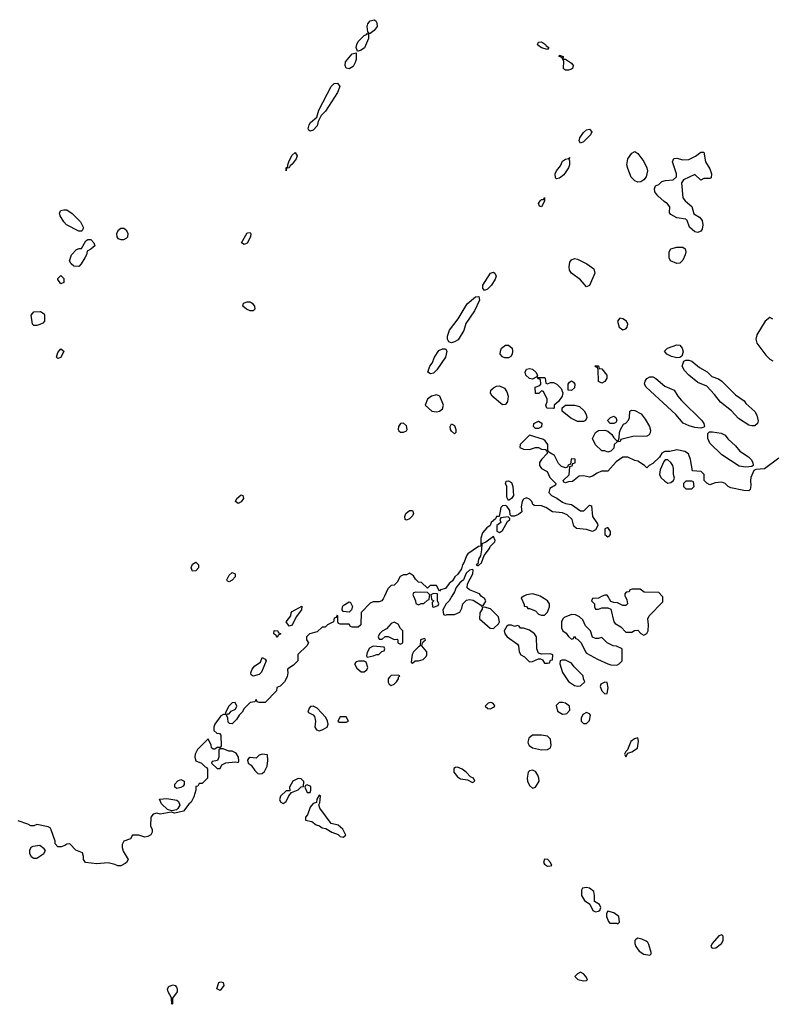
# Model space of a CAD drawing. Header units: inches. Extents: x 2380053 to 2584298, y 380219 to 546618.
# Tile 784 of 788: x 2511096 to 2516106, y 497286 to 503835. Entities that reach past the tile are written whole.
import ezdxf

# ---------------------------------------------------------------- set-up
doc = ezdxf.new("R2010")
doc.units = ezdxf.units.IN
doc.header["$MEASUREMENT"] = 0
doc.layers.add('C5419', color=7, linetype='Continuous')
doc.layers.add('C5510', color=7, linetype='Continuous')

msp = doc.modelspace()

# ---------------------------------------------------------------- linework, layer by layer
at = {"layer": 'C5419', "color": 2, "elevation": 46}
for points in [[(2513523.7, 500000), (2513516.4, 499983.6), (2513506, 499970), (2513490, 499962), (2513450, 499962), (2513430, 499954), (2513368.7, 499891.3), (2513366, 499810), (2513350, 499794), (2513310, 499794), (2513298, 499798), (2513290, 499814), (2513230, 499814), (2513218, 499818), (2513214, 499830), (2513214, 499870), (2513210, 499874), (2513202, 499858), (2513190, 499854), (2513186, 499830), (2513146, 499810), (2513130, 499794), (2513110, 499794), (2513076.4, 499763.6), (2513026, 499750), (2513006, 499730), (2513006, 499710), (2513018, 499690), (2513008, 499670), (2512948, 499612), (2512948, 499570), (2512918, 499542), (2512882, 499518), (2512878, 499510), (2512882, 499490), (2512876.4, 499463.6), (2512858, 499430), (2512830, 499402), (2512807.3, 499392.7), (2512806, 499370), (2512730, 499294), (2512690, 499294), (2512678, 499298), (2512670, 499314), (2512662, 499298), (2512630, 499294), (2512590, 499254), (2512578, 499230), (2512558, 499210), (2512540.4, 499179.6), (2512510, 499152), (2512492.7, 499152.7), (2512483.6, 499163.6), (2512482, 499190), (2512474, 499210), (2512482, 499218), (2512490, 499218), (2512504.7, 499235.3), (2512534, 499250), (2512542, 499270), (2512530, 499294), (2512510, 499292), (2512488, 499270), (2512466, 499226), (2512466, 499214), (2512454, 499214), (2512436.4, 499203.6), (2512395.3, 499150), (2512388.7, 499130), (2512388, 499108), (2512408.4, 499088.4), (2512427.3, 499087.3), (2512436.4, 499076.4), (2512438, 499002), (2512430, 498994), (2512410, 498994), (2512396.4, 498983.6), (2512383.6, 498983.6), (2512372.7, 498992.7), (2512372, 499010), (2512350, 499052), (2512280.1, 498979.9), (2512265.2, 498950), (2512262, 498930), (2512270, 498906), (2512306, 498890), (2512330, 498866), (2512342, 498862), (2512346, 498850), (2512346, 498790), (2512310, 498754), (2512290, 498754), (2512282, 498738), (2512270, 498734), (2512268, 498710), (2512254.6, 498665.4), (2512238, 498630), (2512222, 498618), (2512186, 498570), (2512130, 498558), (2512104.7, 498564.7), (2512031.6, 498551.6), (2512010, 498558), (2511986, 498550), (2511968.7, 498530), (2511968, 498470), (2511978, 498450), (2511978, 498430), (2511970, 498414), (2511950, 498402), (2511930, 498398), (2511890, 498412), (2511848, 498412), (2511834, 498386), (2511788.9, 498371.1), (2511779, 498350), (2511779, 498330), (2511785.2, 498305.2), (2511818, 498250), (2511808, 498230), (2511798, 498222), (2511770, 498206), (2511750, 498206), (2511730, 498216), (2511686.4, 498226.4), (2511610, 498221), (2511534, 498230), (2511522, 498250), (2511522, 498270), (2511514.4, 498294.4), (2511470, 498312), (2511430, 498354), (2511410, 498352), (2511398, 498342), (2511372.7, 498332.7), (2511350, 498334), (2511332.7, 498352.7), (2511331.6, 498371.6), (2511306.4, 498446.4), (2511298.8, 498458.8), (2511286.4, 498466.4), (2511210, 498482), (2511190, 498472), (2511170, 498472), (2511150, 498484.7), (2511086, 498506)], [(2513718.5, 500000), (2513732, 499970), (2513732.7, 499952.7), (2513750, 499942), (2513768.4, 499951.6), (2513787.3, 499952.7), (2513810, 499974), (2513822, 499978), (2513824.7, 500000)], [(2513835.3, 500000), (2513838, 499978), (2513854, 499970), (2513842, 499958), (2513844.7, 499930), (2513850, 499926.8), (2513882, 499938), (2513886, 499950), (2513878, 499970), (2513877, 500000)], [(2513973, 500000), (2513955.5, 499970), (2513934.8, 499950), (2513912, 499910), (2513918, 499878), (2513930, 499874), (2513942, 499878), (2513990, 499878.8), (2514010, 499886.8), (2514025.2, 499894.8), (2514038.6, 499921.4), (2514045.2, 499950), (2514070, 499974), (2514090, 499978.8), (2514114.8, 499974.8), (2514163.6, 499943.6), (2514170, 499934), (2514182, 499938), (2514196.4, 499963.6), (2514198, 499970), (2514190, 499986), (2514170, 499998), (2514168.7, 500000)], [(2514453, 500000), (2514434, 499990), (2514454, 499946), (2514454, 499934), (2514470, 499932), (2514478, 499918), (2514490, 499918), (2514530, 499902), (2514550, 499882), (2514570, 499874), (2514590, 499874), (2514610, 499894), (2514622, 499930), (2514622, 499950), (2514608.7, 499970), (2514590, 499984), (2514559.8, 500000)], [(2514974, 500000), (2514950, 499988), (2514910, 499986), (2514902, 499970), (2514922, 499950), (2514922, 499930), (2514930, 499914), (2514950, 499914), (2514970, 499922), (2515010, 499922), (2515030, 499914), (2515052, 499830), (2515059.6, 499819.6), (2515096.9, 499796.9), (2515130, 499762), (2515170, 499762), (2515188.4, 499771.6), (2515210, 499774), (2515231.6, 499751.6), (2515250, 499742), (2515270, 499752), (2515279, 499770), (2515282, 499810), (2515278, 499850), (2515286, 499870), (2515376.4, 499963.6), (2515376.4, 499996.4), (2515373.2, 500000)], [(2515125.4, 500000), (2515136.9, 499976.9), (2515142, 499950), (2515130, 499938), (2515110, 499938), (2515076.4, 499956.4), (2515050, 499958), (2515030, 499966), (2515011.4, 500000)]]:
    msp.add_lwpolyline(points, dxfattribs=at)
at = {"layer": 'C5419', "color": 2}
for points, elevation in [([(2513290, 499895.3), (2513250, 499898), (2513242, 499910), (2513244, 499930), (2513250, 499938), (2513290, 499962), (2513298, 499958), (2513312, 499932), (2513304.7, 499910)], 46), ([(2512890, 499802), (2512869.2, 499830.8), (2512902, 499870), (2512904, 499890), (2512910, 499898), (2512974, 499934), (2512972, 499910), (2512936, 499864), (2512910, 499808)], 46), ([(2514190, 499928), (2514174, 499926), (2514174, 499914), (2514158.8, 499890), (2514156, 499850), (2514227.5, 499787.5), (2514250, 499786), (2514284, 499816), (2514289, 499830), (2514284, 499864), (2514230, 499915.3)], 46), ([(2514770, 499878), (2514721, 499859), (2514712, 499850), (2514702, 499830), (2514702, 499790), (2514711.1, 499771.1), (2514734.4, 499754.4), (2514750, 499732), (2514770, 499714), (2514782, 499718), (2514790, 499734), (2514798, 499718), (2514810, 499714), (2514834, 499690), (2514862, 499630), (2514870, 499622), (2514942, 499582), (2515010, 499551.3), (2515030, 499544.7), (2515070, 499542), (2515086, 499550), (2515106, 499570), (2515106, 499650), (2515068, 499668), (2515046, 499670), (2515006, 499690), (2514970, 499726), (2514950, 499718), (2514930, 499718), (2514910, 499728), (2514895.3, 499770), (2514863.2, 499803.2), (2514844, 499844), (2514823.1, 499863.1), (2514796.4, 499876.4)], 46), ([(2513590, 499828), (2513570, 499818), (2513536.9, 499783.1), (2513510, 499768), (2513492, 499750), (2513482, 499730), (2513490, 499714), (2513510, 499714), (2513530, 499732), (2513550, 499732), (2513590, 499712), (2513610, 499714), (2513614, 499710), (2513614, 499690), (2513630, 499682), (2513646, 499690), (2513646, 499770), (2513630, 499786), (2513614.6, 499814.6)], 46), ([(2512810, 499726), (2512802, 499742), (2512788, 499750), (2512790, 499772), (2512814, 499770), (2512818, 499758), (2512834, 499750), (2512818, 499742)], 46), ([(2514370, 499808), (2514350, 499808), (2514339.6, 499800.4), (2514322, 499770), (2514324.7, 499750), (2514342, 499730), (2514410, 499682), (2514416, 499670), (2514421, 499630), (2514430.9, 499610.9), (2514456.8, 499596.8), (2514490, 499564.7), (2514510, 499566), (2514550, 499584.7), (2514563.6, 499583.6), (2514576.9, 499576.9), (2514590, 499554), (2514610, 499554), (2514622, 499558), (2514630, 499574), (2514642, 499578), (2514646, 499610), (2514630, 499618), (2514570, 499614), (2514550, 499622), (2514539.3, 499650), (2514535.3, 499730), (2514522, 499750), (2514490, 499775.3), (2514450, 499788), (2514430, 499788), (2514422, 499802), (2514410, 499806), (2514390, 499798)], 46), ([(2513790, 499718), (2513764.7, 499710), (2513762, 499670), (2513750, 499664), (2513717.3, 499630), (2513707.9, 499612.1), (2513702, 499562), (2513710, 499554), (2513728.4, 499571.6), (2513750.9, 499570.9), (2513780.9, 499579.1), (2513801.5, 499598.5), (2513806.6, 499610), (2513806.6, 499630), (2513774, 499670), (2513775.3, 499684.7), (2513782, 499698), (2513798, 499710), (2513795.3, 499715.3)], 46), ([(2513450, 499668), (2513425.4, 499654.6), (2513410, 499626), (2513404.7, 499604.7), (2513410, 499594), (2513450, 499604.7), (2513472.7, 499612.7), (2513487.3, 499612.7), (2513507.3, 499632.7), (2513522, 499638), (2513526, 499650), (2513522, 499662)], 46), ([(2512650, 499468.7), (2512638, 499478), (2512635.3, 499490), (2512644.5, 499515.5), (2512662, 499538), (2512698.9, 499561.1), (2512710, 499592), (2512730, 499582), (2512738, 499570), (2512705.2, 499494.8), (2512690, 499479)], 46), ([(2513350.9, 499569.1), (2513336, 499564), (2513324.7, 499550), (2513341.4, 499521.4), (2513370, 499498), (2513390, 499498), (2513408, 499510), (2513414.6, 499525.4), (2513402, 499562), (2513389, 499569)], 46), ([(2514730, 499575.3), (2514704.7, 499575.3), (2514694, 499570), (2514692, 499550), (2514710, 499494), (2514750, 499432), (2514790, 499406), (2514810, 499401), (2514830, 499404.7), (2514858, 499430), (2514848, 499450), (2514846, 499470), (2514788, 499530), (2514770, 499555.3)], 46), ([(2513615.3, 499475.3), (2513570, 499472.3), (2513557.1, 499462.9), (2513548.2, 499450), (2513548.4, 499428.4), (2513554.8, 499414.8), (2513570, 499406), (2513590, 499416), (2513604, 499430), (2513617.2, 499450), (2513618, 499462), (2513626, 499470)], 46), ([(2514990, 499428), (2514964.7, 499415.3), (2514961, 499399), (2514970, 499372), (2514990, 499352), (2515006, 499354), (2515014, 499390), (2515006, 499426)], 46), ([(2514233.2, 499293.2), (2514214, 499290), (2514194, 499270), (2514212.7, 499252.7), (2514230, 499252), (2514250, 499262), (2514258, 499270), (2514256.4, 499276.4), (2514246, 499290)], 46), ([(2514710, 499294), (2514686.8, 499293.2), (2514667.1, 499272.9), (2514676, 499236), (2514710, 499216), (2514730, 499218), (2514739, 499221), (2514758, 499242), (2514755.3, 499270), (2514729.1, 499289.1)], 46), ([(2513050, 499268), (2513032.7, 499267.3), (2513023.6, 499256.4), (2513014, 499230), (2513050, 499212), (2513059.8, 499199.8), (2513066, 499170), (2513061, 499130), (2513071, 499111), (2513090, 499106), (2513110, 499111), (2513142, 499130), (2513149, 499150), (2513145.2, 499170), (2513133.6, 499193.6), (2513076.5, 499256.5)], 46), ([(2514870, 499226), (2514845.4, 499214.6), (2514834, 499190), (2514834, 499170), (2514850, 499154), (2514870, 499154), (2514890, 499174), (2514895.3, 499210), (2514890, 499218)], 46), ([(2513270, 499198), (2513230, 499198), (2513214, 499170), (2513222, 499162), (2513270, 499162), (2513286, 499170)], 46), ([(2514570, 499077.2), (2514510, 499077.2), (2514484.9, 499055.1), (2514478.8, 499030), (2514481.4, 499021.4), (2514487.7, 499007.7), (2514510, 498990.8), (2514570, 498978.8), (2514610, 498981), (2514629, 498991), (2514634, 499010), (2514629.1, 499049.1), (2514610, 499068.7)], 46), ([(2515210, 499058), (2515187.9, 499052.1), (2515165.1, 499034.9), (2515141.4, 498978.6), (2515130, 498968), (2515122.8, 498950), (2515130, 498932), (2515144, 498956), (2515170, 498965.5), (2515209.3, 498990), (2515215.1, 499035.1)], 46), ([(2512450, 498986), (2512430, 498986), (2512422, 498978), (2512422, 498930), (2512412.7, 498907.3), (2512378, 498902), (2512374, 498890), (2512410, 498854), (2512430, 498854), (2512442, 498878), (2512468.4, 498891.6), (2512530, 498898), (2512550, 498894), (2512555.3, 498904.7), (2512554, 498930), (2512537.2, 498957.2), (2512510, 498969), (2512489, 498969)], 46), ([(2512710, 498948.7), (2512690, 498942), (2512670, 498924), (2512631.6, 498928.4), (2512619.6, 498920.4), (2512612, 498910), (2512618, 498890), (2512636.3, 498876.3), (2512660.5, 498840.5), (2512681, 498821), (2512690, 498818), (2512710, 498822), (2512725.2, 498834.8), (2512744, 498870), (2512748.7, 498908.7), (2512746, 498946)], 46), ([(2514010, 498864), (2513998, 498862), (2513986.4, 498853.6), (2513986.8, 498830), (2514010, 498798), (2514030, 498786), (2514078, 498778), (2514110, 498762), (2514126, 498770), (2514118, 498790), (2514098, 498798), (2514068, 498830), (2514042, 498850)], 46), ([(2514510, 498844), (2514490, 498839), (2514481, 498830), (2514474, 498790), (2514477.3, 498770), (2514490, 498742), (2514510, 498724.7), (2514530, 498731.3), (2514553.2, 498770), (2514552.7, 498790), (2514545.2, 498810), (2514530, 498834)], 46), ([(2512142, 498722), (2512128.7, 498730), (2512129.1, 498750.9), (2512150, 498772), (2512170, 498782), (2512192, 498770), (2512191.6, 498748.4), (2512183.6, 498736.4), (2512170, 498728)], 46), ([(2512950, 498788), (2512914, 498770), (2512892, 498730), (2512894, 498706), (2512870, 498706), (2512832, 498670), (2512825.4, 498645.4), (2512834, 498630), (2512850, 498622), (2512870, 498634), (2512888, 498672), (2512906, 498694), (2512950, 498712), (2512970, 498732), (2512986, 498734), (2512987.3, 498767.3), (2512970, 498786)], 46), ([(2513010, 498746), (2512998, 498742), (2512994, 498730), (2513010, 498694), (2513030, 498694), (2513035.3, 498710), (2513033.6, 498733.6)], 46), ([(2512110, 498571.8), (2512080.7, 498580.7), (2512040.1, 498620.1), (2512028, 498650), (2512075.5, 498655.5), (2512143.5, 498643.5), (2512154.4, 498634.4), (2512162, 498610), (2512150, 498588.7), (2512140.7, 498579.3)], 46), ([(2513090, 498678), (2513074, 498650), (2513072.7, 498627.3), (2513050, 498622), (2513030, 498598), (2513012.7, 498547.3), (2512998.8, 498530), (2512998, 498510), (2513041.6, 498501.6), (2513070, 498478.8), (2513092.2, 498472.2), (2513110, 498458.8), (2513134.8, 498454.8), (2513174, 498430), (2513216, 498416), (2513230, 498402), (2513250, 498398), (2513268, 498410), (2513248, 498450), (2513216.5, 498476.5), (2513170, 498488), (2513095.3, 498590), (2513087.3, 498612.7), (2513094.6, 498625.4), (2513098, 498670)], 46), ([(2511230, 498342), (2511183.6, 498336.4), (2511171.6, 498328.4), (2511162, 498310), (2511162, 498290), (2511172, 498270), (2511190, 498258), (2511210, 498258), (2511258, 498290), (2511268, 498310), (2511260.4, 498320.4)], 46), ([(2514588.5, 498251.5), (2514582, 498230), (2514590, 498218.8), (2514610, 498204.9), (2514630, 498206), (2514638, 498210), (2514629.2, 498230), (2514612.7, 498250)], 46), ([(2514870, 498063.6), (2514842.3, 498057.7), (2514834.9, 498045.1), (2514836.5, 498010), (2514856.4, 497976.4), (2514891.1, 497951.1), (2514912, 497910), (2514930, 497901), (2514950, 497904.7), (2514958, 497910), (2514964, 497930), (2514955.3, 497950), (2514922, 497970), (2514922.9, 498010), (2514917.2, 498037.2), (2514890, 498059.5)], 46), ([(2515010, 497906), (2515002, 497890), (2515002, 497870), (2515016, 497836), (2515025.4, 497825.4), (2515070, 497824.7), (2515078, 497822), (2515088, 497832), (2515084, 497870), (2515050, 497895.3)], 46), ([(2515210, 497725.2), (2515199.8, 497720.2), (2515191, 497710), (2515190.7, 497690), (2515196.3, 497670), (2515219.3, 497639.3), (2515250, 497618.8), (2515290, 497612), (2515299, 497621), (2515299, 497630), (2515284.8, 497684.8), (2515277.6, 497697.6), (2515267, 497707), (2515238.4, 497718.4)], 46), ([(2515770, 497749), (2515750, 497740.9), (2515704.4, 497690), (2515697.3, 497670), (2515702.4, 497662.4), (2515710, 497659.1), (2515730, 497662.4), (2515766.6, 497690), (2515779.5, 497710), (2515778.9, 497738.9)], 46), ([(2514830, 497499), (2514810, 497488.7), (2514791.3, 497470), (2514812, 497450), (2514850, 497442.8), (2514870, 497444.7), (2514875.3, 497450), (2514864, 497470), (2514850, 497488.7)], 46), ([(2512110, 497286), (2512108, 497330), (2512084, 497370), (2512081.2, 497390), (2512090, 497404.7), (2512114.8, 497414.8), (2512130.9, 497410.9), (2512139.8, 497399.8), (2512144.7, 497390), (2512144.7, 497370), (2512112.7, 497327.3), (2512114, 497290)], 42), ([(2512430, 497378), (2512409, 497390), (2512422, 497430), (2512436, 497436), (2512450.9, 497430.9), (2512456, 497410)], 42)]:
    msp.add_lwpolyline(points, close=True, dxfattribs=dict(at, elevation=elevation))
at = {"layer": 'C5510', "color": 2}
for points, elevation in [([(2513422, 503742), (2513413.6, 503753.6), (2513409.6, 503790), (2513413.1, 503806.9), (2513430, 503828), (2513454.9, 503834.9), (2513466.6, 503826.6), (2513473.5, 503813.5), (2513474.9, 503790), (2513456.3, 503763.7), (2513430, 503744)], 46), ([(2513344.7, 503624.7), (2513336.9, 503650), (2513339.7, 503670), (2513349.7, 503690.3), (2513390, 503730.8), (2513404.7, 503735.3), (2513410, 503742), (2513418, 503738), (2513417.1, 503710), (2513391.4, 503648.6), (2513370, 503631.6), (2513350, 503625.2)], 46), ([(2514610, 503637.2), (2514568.6, 503648.6), (2514545.4, 503665.4), (2514542, 503670), (2514550, 503686), (2514570, 503688), (2514596.3, 503670), (2514601.3, 503661.3), (2514619.1, 503650)], 46), ([(2513290, 503507.6), (2513270, 503513.2), (2513263, 503530), (2513266, 503554), (2513310, 503607.3), (2513335.3, 503615.3), (2513337, 503570), (2513330.2, 503549.8), (2513316.7, 503523.3)], 46), ([(2514711.6, 503571.6), (2514728.4, 503571.6), (2514770, 503545.5), (2514780.3, 503530), (2514775.5, 503510), (2514770, 503506.6), (2514750, 503498.9), (2514730, 503498.4), (2514722.8, 503502.8), (2514717, 503510), (2514718.4, 503558.4), (2514704, 503584), (2514687, 503590), (2514690, 503598), (2514713.4, 503590)], 46), ([(2513030, 503092.7), (2513020.1, 503100.1), (2513017, 503110), (2513023.7, 503136.3), (2513032.3, 503150), (2513074, 503186), (2513087.2, 503232.8), (2513169.7, 503390.2), (2513190, 503410.4), (2513211.9, 503411.9), (2513226.4, 503390), (2513212, 503350), (2513132.6, 503227.4), (2513103, 503197), (2513082.4, 503157.6), (2513077, 503130), (2513050, 503099.6)], 46), ([(2514830, 503014), (2514819.3, 503030), (2514825.1, 503050), (2514850, 503084.9), (2514870, 503102), (2514890, 503106.8), (2514904, 503090), (2514895.5, 503070), (2514850, 503022.7)], 46), ([(2515210, 502754), (2515190, 502764), (2515167.3, 502787.3), (2515144.2, 502844.2), (2515138.4, 502870), (2515144.2, 502910), (2515170, 502946.8), (2515190, 502957.3), (2515210, 502944.7), (2515250.6, 502890.6), (2515270.6, 502850.6), (2515274.8, 502830), (2515266.8, 502790), (2515250, 502768.7), (2515230, 502757.2)], 46), ([(2512870, 502828.7), (2512869.3, 502850), (2512882, 502858), (2512881.2, 502870), (2512890, 502896), (2512910, 502933.4), (2512930.5, 502950.5), (2512944, 502930), (2512936.4, 502910), (2512910, 502873.2), (2512896.8, 502863.2), (2512890, 502849), (2512872, 502848)], 46), ([(2514670, 502775.3), (2514663.7, 502783.7), (2514661.6, 502810), (2514669.6, 502830), (2514696.2, 502863.8), (2514710, 502893), (2514730, 502907.7), (2514749.2, 502910.8), (2514758, 502918), (2514751.1, 502908.9), (2514756.7, 502896.7), (2514756.4, 502870), (2514748.2, 502850), (2514717.2, 502802.8), (2514690, 502780.9)], 46), ([(2515630, 502768), (2515590, 502806), (2515514, 502770), (2515502, 502750), (2515511.3, 502650), (2515524.7, 502630), (2515570, 502591.3), (2515584.5, 502544.5), (2515622, 502522), (2515639.2, 502499.2), (2515643.7, 502470), (2515638, 502442), (2515630, 502429.2), (2515610, 502419.5), (2515590, 502423.7), (2515554.7, 502454.7), (2515538.9, 502498.9), (2515530, 502509), (2515470, 502518), (2515430, 502539), (2515421.2, 502550), (2515424, 502590), (2515408.7, 502610), (2515385.1, 502625.1), (2515343.2, 502663.2), (2515324, 502690), (2515322, 502710), (2515328, 502730), (2515350, 502738), (2515370, 502758), (2515394.6, 502765.4), (2515446, 502770), (2515468, 502790), (2515468.7, 502810), (2515442, 502890), (2515449.4, 502910.6), (2515470, 502914.8), (2515510, 502902.8), (2515550, 502906), (2515593.6, 502926.4), (2515630, 502954), (2515650, 502954), (2515661, 502890), (2515690, 502842), (2515702, 502810), (2515698, 502782), (2515690, 502778), (2515650, 502778)], 46), ([(2514570, 502589.5), (2514555.3, 502595.3), (2514550, 502611.3), (2514561.2, 502630), (2514570, 502638.8), (2514582, 502638), (2514590, 502652), (2514590, 502628.7)], 46), ([(2511510, 502428), (2511490, 502428.7), (2511409, 502470), (2511389.6, 502489.6), (2511366, 502530), (2511361.2, 502550), (2511370, 502564.7), (2511390, 502571), (2511410, 502571), (2511446.4, 502546.4), (2511502, 502490), (2511522, 502450)], 46), ([(2511770, 502446.3), (2511750.4, 502430), (2511741.1, 502410), (2511742.4, 502390), (2511750, 502380.5), (2511770, 502372.2), (2511790, 502374), (2511810, 502384.9), (2511816, 502390), (2511817.6, 502410), (2511809.6, 502430), (2511799.5, 502439.5), (2511790, 502446)], 50), ([(2511490, 502194), (2511456.5, 502196.5), (2511439, 502210), (2511429, 502230), (2511442, 502270), (2511474.6, 502305.4), (2511492, 502312), (2511508, 502312), (2511536.4, 502363.6), (2511550, 502372), (2511570, 502372), (2511590.9, 502350.9), (2511596, 502330), (2511570, 502308), (2511544.7, 502295.3), (2511541, 502270), (2511531, 502250), (2511506, 502210)], 46), ([(2512590, 502340.5), (2512572.7, 502350), (2512610, 502417.3), (2512630, 502418.8), (2512634.9, 502410), (2512632, 502390), (2512610, 502349.6)], 46), ([(2515470, 502213.2), (2515428.7, 502230), (2515419, 502250), (2515419, 502290), (2515430, 502311.3), (2515470, 502322.8), (2515490, 502322.8), (2515510, 502321), (2515524.7, 502310), (2515530.8, 502290), (2515526.8, 502270), (2515510, 502235.3), (2515490, 502215.3)], 46), ([(2514870, 502058), (2514830, 502104), (2514768.7, 502150), (2514755.3, 502170), (2514753.2, 502190), (2514758, 502222), (2514770, 502238), (2514790, 502246), (2514810, 502241), (2514870.5, 502210.5), (2514916.8, 502176.8), (2514924, 502150), (2514890, 502066)], 46), ([(2511370, 502078), (2511350, 502106), (2511350, 502114), (2511370, 502134), (2511390, 502114), (2511390, 502086)], 46), ([(2514190, 502034), (2514179.3, 502050), (2514179.5, 502070), (2514229.3, 502150), (2514250, 502154.9), (2514258.8, 502150), (2514267.7, 502130), (2514262, 502110), (2514236.3, 502070), (2514210, 502042.7)], 46), ([(2513970, 501686), (2513952.3, 501692.3), (2513944.5, 501710), (2513942.9, 501730), (2513958, 501770), (2514015.6, 501844.4), (2514075.6, 501944.4), (2514130, 501990.6), (2514153.2, 501993.2), (2514158, 501970), (2514122.6, 501897.4), (2514064.9, 501815.1), (2514053.4, 501766.6), (2514014.3, 501705.7), (2513990, 501691.6)], 46), ([(2512650, 501898.4), (2512630, 501898.7), (2512606.6, 501910), (2512582.7, 501930), (2512587, 501950), (2512610, 501959.1), (2512630, 501958.6), (2512644.9, 501950), (2512658.3, 501930), (2512661.6, 501910)], 46), ([(2511210, 501800.9), (2511190, 501801.2), (2511182.7, 501810), (2511173.2, 501870), (2511190, 501890.8), (2511234.8, 501894.8), (2511258.5, 501878.5), (2511262.8, 501870), (2511260.7, 501830), (2511250, 501817.2), (2511230, 501807)], 46), ([(2515090, 501848.7), (2515076, 501830), (2515086.8, 501790), (2515110, 501771.3), (2515130, 501778), (2515139, 501790), (2515144, 501810), (2515135.3, 501830), (2515110, 501845.2)], 50), ([(2513830, 501479.3), (2513814, 501490), (2513826.6, 501530), (2513842, 501550), (2513858.4, 501590), (2513885.8, 501634.2), (2513910, 501646.8), (2513930, 501644.7), (2513938.8, 501630), (2513930.7, 501590), (2513873.8, 501506.2), (2513850, 501484.5)], 46), ([(2514325.1, 501585.1), (2514310, 501592.7), (2514295.1, 501610), (2514295.6, 501630), (2514302.9, 501650), (2514330, 501670.5), (2514350.5, 501670.5), (2514374, 501650), (2514377.3, 501630), (2514374, 501610), (2514365.2, 501594.8), (2514350, 501585.2)], 46), ([(2515470, 501586.6), (2515434.9, 501594.9), (2515404, 501610), (2515389.2, 501630), (2515409, 501650), (2515470, 501673), (2515490, 501670.7), (2515504.9, 501650), (2515513.4, 501626.6), (2515503.5, 501596.5), (2515490, 501589)], 46), ([(2511350, 501582), (2511342, 501590), (2511350, 501622), (2511370, 501644.7), (2511390.8, 501630), (2511370, 501589)], 46), ([(2514510, 501444), (2514490, 501449), (2514465.2, 501470), (2514461.2, 501490), (2514470, 501511), (2514490, 501514.8), (2514510, 501511), (2514532, 501490), (2514542, 501470), (2514539.6, 501460.4)], 46), ([(2514970, 501418), (2514949.1, 501429.1), (2514947.3, 501507.3), (2514942, 501522), (2514930, 501526), (2514927.3, 501532.7), (2514950, 501532), (2514954, 501514), (2514970, 501512), (2515004.7, 501470), (2515004.7, 501450), (2514990, 501428.7)], 46), ([(2515970, 501133.3), (2515950, 501138.7), (2515881.4, 501181.5), (2515833.5, 501233.5), (2515762, 501290), (2515721.8, 501341.8), (2515670, 501397), (2515610, 501420.7), (2515549.7, 501469.7), (2515520.7, 501500.7), (2515505.1, 501530), (2515516, 501564), (2515530, 501571), (2515549.3, 501570.7), (2515570, 501563.8), (2515621.6, 501521.6), (2515671.8, 501491.8), (2515702.6, 501462.6), (2515746.6, 501446.6), (2515770.8, 501430), (2515860.7, 501340.7), (2515918.8, 501298.8), (2515930, 501282.8), (2515988.7, 501228.7), (2516003.4, 501203.4), (2516012.3, 501167.7), (2516007.7, 501150), (2515990, 501134.5)], 46), ([(2514550, 501454), (2514590, 501454), (2514594, 501450), (2514598, 501418), (2514610, 501414), (2514630, 501422), (2514650, 501422), (2514671.1, 501411.1), (2514701, 501381), (2514712, 501352), (2514706, 501330), (2514683.6, 501296.4), (2514654, 501270), (2514654, 501250), (2514650, 501248), (2514606, 501250), (2514598, 501270), (2514607.3, 501292.7), (2514608, 501310), (2514582, 501362), (2514570, 501366), (2514551.6, 501348.4), (2514528.7, 501348.7), (2514528, 501390), (2514558, 501402), (2514566, 501410), (2514562, 501442), (2514550, 501446), (2514542, 501458)], 46), ([(2515630, 501118.4), (2515590, 501123), (2515552.9, 501132.9), (2515511.7, 501151.7), (2515462.7, 501210), (2515266.6, 501390), (2515255.6, 501410), (2515258.7, 501430), (2515270, 501447.7), (2515290, 501459.5), (2515310, 501458.9), (2515330, 501448.5), (2515390, 501396.5), (2515451.7, 501371.7), (2515477.6, 501330), (2515501.8, 501301.8), (2515637.1, 501170), (2515650.4, 501150), (2515654, 501130), (2515650, 501124)], 46), ([(2514310, 501274), (2514241.2, 501330), (2514229.2, 501350), (2514232.7, 501370), (2514250, 501387.3), (2514270, 501397.3), (2514290, 501398.8), (2514323.5, 501383.5), (2514339.1, 501359.1), (2514347.3, 501330), (2514344, 501296), (2514330, 501275.3)], 46), ([(2514770, 501368), (2514746, 501370), (2514748, 501410), (2514756.4, 501423.6), (2514770, 501432), (2514783.6, 501423.6), (2514791.3, 501410), (2514790, 501386)], 46), ([(2513870, 501339.3), (2513838, 501330), (2513811.3, 501310), (2513796, 501270), (2513840.7, 501230), (2513870, 501225.7), (2513890, 501230.4), (2513910, 501247.2), (2513916.9, 501270), (2513893.2, 501330)], 50), ([(2514850, 501162), (2514810, 501162.7), (2514765.4, 501185.4), (2514708, 501230), (2514707.3, 501252.7), (2514728.7, 501271.3), (2514790, 501271), (2514822.8, 501262.8), (2514854, 501234), (2514866, 501210), (2514871.3, 501188.7), (2514862, 501170)], 46), ([(2515010, 500958), (2514990, 500968), (2514970, 500968), (2514930, 501008), (2514909, 501050), (2514928, 501090), (2514950, 501102), (2514990, 501104.7), (2515010, 501098), (2515036.9, 501076.9), (2515050, 501054), (2515070, 501034), (2515082, 501038), (2515087.3, 501052.7), (2515088, 501090), (2515095.3, 501110), (2515115.3, 501144.7), (2515130, 501152), (2515148.9, 501171.1), (2515155.3, 501190), (2515158, 501230), (2515170, 501238), (2515190, 501234.8), (2515232.3, 501212.3), (2515258.9, 501178.9), (2515288.4, 501130), (2515294.4, 501105.6), (2515292.5, 501087.5), (2515285.2, 501074.8), (2515270, 501064), (2515176.9, 501063.1), (2515098, 501042), (2515094, 501030), (2515072.7, 501027.3), (2515054, 501010), (2515050, 500986), (2515030, 500966)], 46), ([(2515050, 501149), (2515026, 501150), (2515008, 501170), (2515028.7, 501190), (2515050, 501197.3), (2515064.7, 501190), (2515072, 501170), (2515064.7, 501155.3)], 46), ([(2513650, 501151.6), (2513630, 501149.2), (2513618, 501130), (2513616.3, 501110), (2513620.9, 501100.9), (2513630, 501090.8), (2513650, 501090.8), (2513670, 501101), (2513676, 501110), (2513670, 501132.7)], 50), ([(2513990, 501081.2), (2513970, 501097.2), (2513964.2, 501110), (2513960.9, 501130), (2513970, 501146), (2513990, 501136), (2513993.4, 501130), (2513999.1, 501110), (2513998.8, 501090)], 46), ([(2514530, 501115.3), (2514515.3, 501130), (2514518, 501150), (2514550, 501164.7), (2514570.9, 501150.9), (2514570, 501128), (2514550, 501115.3)], 46), ([(2515930, 500859.5), (2515885.8, 500865.8), (2515770, 500940.9), (2515690, 501019.3), (2515677.6, 501050), (2515676.5, 501083.5), (2515686.6, 501093.4), (2515707.3, 501092.7), (2515765.1, 501085.1), (2515792.4, 501072.4), (2515810, 501047.3), (2515861.6, 501001.6), (2515890, 500966), (2515947.9, 500927.9), (2515966, 500910), (2515976, 500890), (2515978, 500870), (2515970, 500862)], 46), ([(2515410, 500908), (2515392.7, 500907.3), (2515383.6, 500896.4), (2515359.8, 500840.2), (2515356, 500810), (2515364.7, 500790), (2515390, 500764.7), (2515410, 500751.3), (2515430, 500756), (2515448.7, 500770), (2515454, 500786), (2515449, 500810), (2515449, 500850), (2515444, 500870), (2515430, 500888.7)], 46), ([(2514350, 500637.2), (2514338.7, 500658.7), (2514339.6, 500730), (2514329.3, 500750.7), (2514334.6, 500765.4), (2514350, 500767.3), (2514370, 500756), (2514379.3, 500730), (2514383.8, 500670), (2514370, 500649.2)], 46), ([(2515570, 500766), (2515530, 500766), (2515514, 500750), (2515514, 500730), (2515530, 500714), (2515570, 500714), (2515586, 500730), (2515582, 500762)], 46), ([(2512550, 500617.2), (2512534, 500630), (2512542.7, 500650), (2512570, 500674), (2512582, 500670), (2512586, 500650), (2512570, 500627)], 46), ([(2513670, 500506), (2513662, 500510), (2513659.3, 500530), (2513667, 500550), (2513690, 500570.6), (2513710.5, 500570.5), (2513718, 500550), (2513710, 500534), (2513690, 500516)], 46), ([(2514348, 500528), (2514298, 500522), (2514292, 500510), (2514298, 500490), (2514272, 500470), (2514272.7, 500432.7), (2514290, 500424.7), (2514310, 500438), (2514342.7, 500497.3), (2514358, 500510), (2514358, 500518)], 46), ([(2515010, 500458), (2514992, 500448), (2514991.3, 500430), (2514991.3, 500410), (2515010, 500396), (2515020.4, 500399.6), (2515028.7, 500410), (2515028.7, 500430)], 46), ([(2514250, 500398), (2514199.8, 500360.2), (2514172, 500348), (2514171.3, 500308.7), (2514162.8, 500270), (2514150, 500246), (2514144.7, 500215.3), (2514134, 500210), (2514143.6, 500203.6), (2514150, 500204.7), (2514170, 500222), (2514188.4, 500271.6), (2514223.1, 500316.9), (2514229, 500331), (2514258, 500362), (2514262, 500370)], 46), ([(2512247.2, 500167.2), (2512238, 500190), (2512247.6, 500212.4), (2512270, 500226.8), (2512286.8, 500210), (2512287.3, 500190), (2512270, 500169.4)], 46), ([(2512490, 500095.3), (2512480.2, 500100.2), (2512475.3, 500110), (2512490, 500141), (2512510, 500158.8), (2512530.7, 500150), (2512530.6, 500130), (2512510, 500106)], 46)]:
    msp.add_lwpolyline(points, close=True, dxfattribs=dict(at, elevation=elevation))
at = {"layer": 'C5510', "color": 2, "elevation": 46}
for points in [[(2516110, 501842), (2516090, 501854), (2516058, 501830), (2516002, 501738), (2515995.3, 501710), (2516002.7, 501682.7), (2516063.2, 501603.2), (2516090, 501578), (2516110, 501566)], [(2516150, 500918), (2516052.9, 500847.1), (2515996.5, 500843.5), (2515983.7, 500836.3), (2515962.4, 500790), (2515959.5, 500770), (2515963.1, 500736.9), (2515958, 500710), (2515950, 500702), (2515916.4, 500703.6), (2515830, 500722), (2515811.1, 500731.1), (2515790.9, 500750.9), (2515770, 500758), (2515724.7, 500755.3), (2515690, 500742), (2515670, 500752), (2515652, 500770), (2515652, 500810), (2515632, 500830), (2515574, 500834), (2515560.4, 500910), (2515546.9, 500946.9), (2515523.7, 500963.7), (2515470, 500974.4), (2515423.6, 500963.6), (2515390, 500962), (2515370, 500952), (2515355.3, 500924.7), (2515310, 500882), (2515286, 500870), (2515270, 500854), (2515254, 500870), (2515210, 500898), (2515190, 500902), (2515144.7, 500924.7), (2515110, 500924.7), (2515065.6, 500894.4), (2515010, 500832), (2514968.9, 500831.1), (2514940.2, 500819.8), (2514910, 500798), (2514890, 500792), (2514850, 500802), (2514820.4, 500799.6), (2514776.4, 500763.6), (2514750, 500762), (2514730, 500754), (2514718, 500758), (2514714, 500770), (2514752.7, 500807.3), (2514758, 500862), (2514772.7, 500867.3), (2514778, 500882), (2514792.7, 500887.3), (2514792.7, 500912.7), (2514770, 500914), (2514766, 500910), (2514762, 500878), (2514748, 500872), (2514742, 500858), (2514730, 500854), (2514703.6, 500863.6), (2514682, 500882), (2514656.9, 500936.9), (2514618, 500958), (2514612.7, 500972.7), (2514611.3, 501010), (2514594.4, 501034.4), (2514582, 501042), (2514489.1, 501070.9), (2514428, 501010), (2514426, 500990), (2514450, 500978), (2514490, 500977.2), (2514530, 500989), (2514550, 500989), (2514570, 500979), (2514596.4, 500976.4), (2514606, 500970), (2514608, 500950), (2514569.3, 500910.7), (2514555.3, 500890), (2514555.3, 500870), (2514569.1, 500849.1), (2514608, 500830), (2514626, 500790), (2514666, 500750), (2514662, 500738), (2514624, 500716), (2514619, 500690), (2514635.3, 500670), (2514672.7, 500652.7), (2514710, 500625.2), (2514730, 500616), (2514770, 500609.4), (2514830, 500568.7), (2514851.6, 500568.4), (2514890, 500606), (2514902, 500602), (2514908, 500530), (2514942, 500482), (2514944, 500470), (2514930, 500441), (2514910, 500430.8), (2514870, 500444), (2514802, 500450), (2514785.2, 500465.2), (2514773, 500510), (2514741, 500541), (2514710, 500555.3), (2514642.5, 500562.5), (2514598, 500590), (2514570, 500600.7), (2514523.6, 500603.6), (2514511.1, 500611.1), (2514504.7, 500630), (2514490, 500644.7), (2514470, 500654), (2514450, 500644.7), (2514441.2, 500630), (2514435.3, 500595.3), (2514438, 500562), (2514416.4, 500543.6), (2514390, 500532), (2514370, 500532), (2514361, 500541), (2514359.1, 500570), (2514338.4, 500598.4), (2514330, 500604), (2514310, 500600.7), (2514299.3, 500590), (2514288.4, 500531.6), (2514269.4, 500530.6), (2514264, 500516), (2514234, 500490), (2514228, 500470), (2514205.2, 500454.8), (2514177.2, 500422.8), (2514166, 500386), (2514166, 500334), (2514150, 500332), (2514078.4, 500281.6), (2514069.3, 500270), (2514054.2, 500225.8), (2514044, 500210), (2514038, 500182), (2514013.6, 500146.4), (2513993.2, 500130), (2513977.5, 500102.5), (2513955.1, 500084.9), (2513930, 500051.3), (2513898, 500042), (2513890, 500034), (2513870, 500072), (2513828.9, 500071.1), (2513810, 500054), (2513770, 500092), (2513750, 500094), (2513730, 500114), (2513716.9, 500136.9), (2513690, 500154), (2513670, 500142), (2513650, 500142), (2513628.9, 500131.1), (2513610, 500094), (2513590, 500074), (2513568.4, 500071.6), (2513546, 500050), (2513523.7, 500000)], [(2514168.7, 500000), (2514157.2, 500017.2), (2514090, 500042), (2514075.3, 500055.3), (2514078, 500082), (2514113.2, 500150), (2514115.3, 500175.3), (2514110, 500178), (2514090, 500174), (2514067.3, 500152.7), (2514051, 500109), (2514026, 500090), (2514000.9, 500059.1), (2513990.6, 500030), (2513973, 500000)], [(2513824.7, 500000), (2513826, 500010), (2513810, 500026), (2513732.7, 500027.3), (2513718, 500022), (2513714, 500010), (2513718.5, 500000)], [(2513877, 500000), (2513876.4, 500016.4), (2513850, 500018), (2513834, 500010), (2513835.3, 500000)], [(2514559.8, 500000), (2514550, 500005.2), (2514510, 500017.2), (2514470.7, 500009.3), (2514453, 500000)], [(2515011.4, 500000), (2515007.3, 500007.3), (2514990, 500008), (2514974, 500000)], [(2515373.2, 500000), (2515350, 500026), (2515252.7, 500027.3), (2515227.3, 500047.3), (2515172, 500048), (2515158, 500042), (2515154, 500030), (2515132.7, 500027.3), (2515123.6, 500016.4), (2515123.6, 500003.6), (2515125.4, 500000)]]:
    msp.add_lwpolyline(points, dxfattribs=at)

doc.saveas('drawing.dxf')
